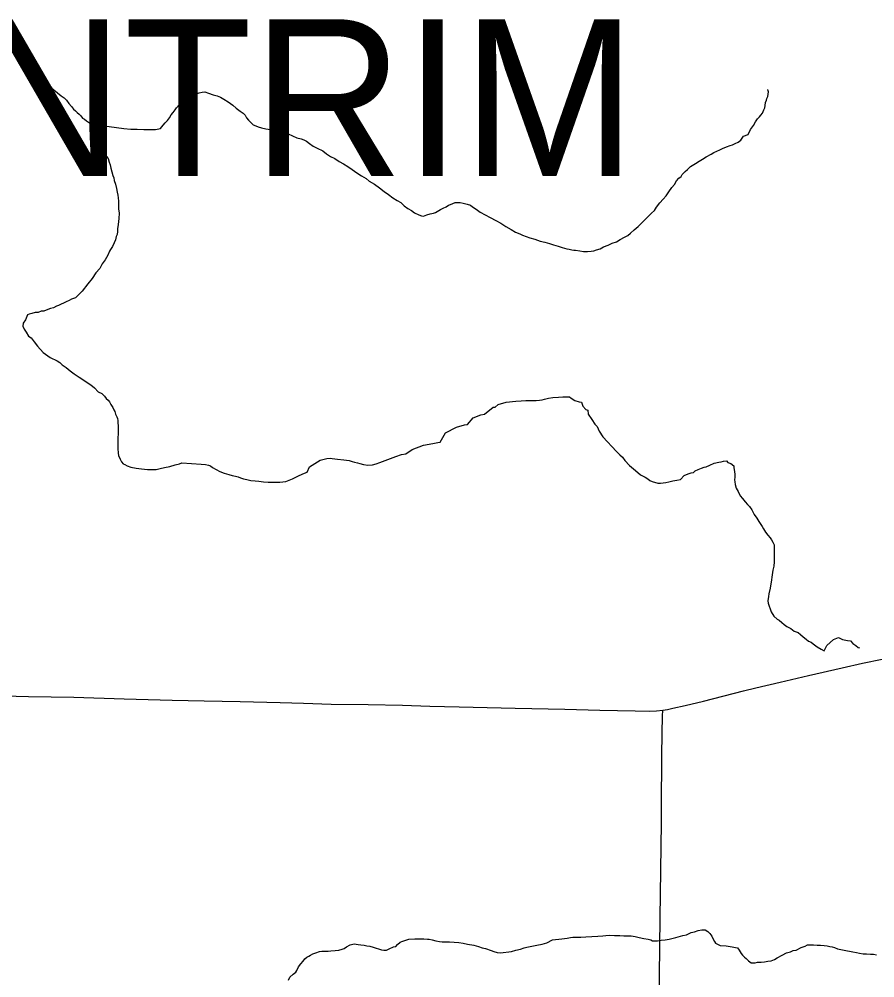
# Model space of a CAD drawing. Extents: x -17 to 88, y -5 to 22.
# Drawn here: x -11.918 to -10.988, y 17.501 to 18.542 of the extents above; entities that cross this region are included whole.
import ezdxf

# ---------------------------------------------------------------- set-up
doc = ezdxf.new("R2010")
doc.units = 0
for name, color, linetype in [('GM_X_Minor_River', 7, 'Continuous'), ('GM_X_State_Route', 7, 'Continuous'), ('GM_X_Township_Road', 7, 'Continuous'), ('GM_X_Township_Text', 7, 'Continuous')]:
    doc.layers.add(name, color=color, linetype=linetype)

msp = doc.modelspace()

# ---------------------------------------------------------------- linework, layer by layer
at = {"layer": 'GM_X_Minor_River'}
for points in [[(-11.9223, 18.5168), (-11.8935, 18.4793), (-11.89, 18.4755), (-11.8862, 18.4717), (-11.8828, 18.4675), (-11.8768, 18.4622), (-11.8726, 18.4592), (-11.8695, 18.4569), (-11.8669, 18.4542), (-11.8642, 18.4508), (-11.8616, 18.4474), (-11.8593, 18.4447), (-11.857, 18.4428), (-11.8551, 18.4409), (-11.8532, 18.439), (-11.8513, 18.4372), (-11.8494, 18.4349), (-11.8472, 18.4337), (-11.8453, 18.4318), (-11.8418, 18.4299), (-11.838, 18.428), (-11.8343, 18.4273), (-11.8301, 18.4265), (-11.8255, 18.4265), (-11.8206, 18.4258), (-11.8126, 18.4246), (-11.8047, 18.4235), (-11.7971, 18.4227), (-11.7899, 18.4227), (-11.783, 18.4223), (-11.7701, 18.4224), (-11.7667, 18.4231), (-11.7648, 18.4235), (-11.7618, 18.4273), (-11.7595, 18.4296), (-11.7572, 18.4322), (-11.755, 18.4353), (-11.7531, 18.4383), (-11.7508, 18.441), (-11.7489, 18.444), (-11.7474, 18.4459), (-11.7443, 18.4493), (-11.7424, 18.4512), (-11.7394, 18.4535), (-11.7367, 18.4554), (-11.7341, 18.4569), (-11.7322, 18.458), (-11.7284, 18.4603), (-11.7227, 18.4622), (-11.7193, 18.463), (-11.7166, 18.4634), (-11.7125, 18.4618), (-11.7075, 18.4603), (-11.703, 18.4592), (-11.6996, 18.4577), (-11.6958, 18.4554), (-11.6912, 18.4524), (-11.6863, 18.4489), (-11.6825, 18.4455), (-11.6783, 18.4425), (-11.6749, 18.4402), (-11.6726, 18.4379), (-11.6711, 18.4353), (-11.6692, 18.4326), (-11.6673, 18.4307), (-11.6639, 18.4277), (-11.6612, 18.4265), (-11.6586, 18.4254), (-11.6548, 18.4243), (-11.6502, 18.4231), (-11.6453, 18.4224), (-11.6301, 18.4193), (-11.6259, 18.4178), (-11.6214, 18.4155), (-11.6165, 18.4136), (-11.6119, 18.4125), (-11.6089, 18.4114), (-11.6062, 18.4098), (-11.6028, 18.4072), (-11.599, 18.4045), (-11.5944, 18.4022), (-11.5884, 18.3992), (-11.5842, 18.3962), (-11.58, 18.3931), (-11.5751, 18.3909), (-11.5705, 18.3878), (-11.566, 18.3852), (-11.5611, 18.3821), (-11.5565, 18.3791), (-11.5512, 18.3753), (-11.5462, 18.3723), (-11.5413, 18.3692), (-11.5379, 18.3662), (-11.5322, 18.3631), (-11.5269, 18.359), (-11.5216, 18.3552), (-11.517, 18.3518)], [(-11.1342, 18.411), (-11.1312, 18.4152), (-11.1262, 18.4171), (-11.1236, 18.4224), (-11.1205, 18.427), (-11.1183, 18.4308), (-11.116, 18.4342), (-11.1137, 18.4361), (-11.1122, 18.438), (-11.1107, 18.4403), (-11.1092, 18.4437), (-11.108, 18.446), (-11.1076, 18.4486), (-11.1073, 18.4517), (-11.1061, 18.4543), (-11.1058, 18.4562), (-11.1046, 18.4585), (-11.1042, 18.4634), (-11.1046, 18.4657), (-11.1046, 18.4661)], [(-11.838, 18.428), (-11.8267, 18.4011), (-11.8251, 18.3973), (-11.8236, 18.3935), (-11.8217, 18.3908), (-11.8206, 18.387), (-11.8194, 18.384), (-11.8187, 18.3806), (-11.8175, 18.3764), (-11.8164, 18.3726), (-11.8156, 18.3699), (-11.8149, 18.3669), (-11.8137, 18.3631), (-11.8126, 18.3585), (-11.8118, 18.3544), (-11.8111, 18.3513), (-11.8107, 18.3483), (-11.8103, 18.3445), (-11.8103, 18.3403), (-11.8103, 18.3361), (-11.8096, 18.3316), (-11.8099, 18.3259), (-11.8107, 18.3194), (-11.8115, 18.3145), (-11.8115, 18.3115), (-11.8118, 18.3084), (-11.813, 18.3061), (-11.8137, 18.3027), (-11.8152, 18.2993), (-11.8168, 18.2955), (-11.819, 18.2921), (-11.8202, 18.2902), (-11.8221, 18.286), (-11.8247, 18.2807), (-11.8281, 18.2765), (-11.8308, 18.2716), (-11.835, 18.2667), (-11.8391, 18.2606), (-11.8437, 18.2549), (-11.8498, 18.2469), (-11.857, 18.2397), (-11.8615, 18.2382), (-11.8638, 18.2366), (-11.8672, 18.2351), (-11.8756, 18.2313), (-11.8778, 18.2306), (-11.8809, 18.2287), (-11.8843, 18.2279), (-11.8873, 18.2268), (-11.8915, 18.2249), (-11.8945, 18.2249), (-11.8976, 18.2237), (-11.901, 18.2237), (-11.9044, 18.2226), (-11.9074, 18.2218), (-11.9093, 18.2211), (-11.9116, 18.2158), (-11.9139, 18.212), (-11.9143, 18.2089), (-11.9127, 18.2055), (-11.9108, 18.2021), (-11.9082, 18.1979), (-11.9051, 18.196), (-11.9021, 18.1918), (-11.8983, 18.1869), (-11.8922, 18.1801), (-11.8847, 18.1747), (-11.8771, 18.171), (-11.874, 18.1694), (-11.8714, 18.1668), (-11.8672, 18.1637), (-11.863, 18.1603), (-11.8585, 18.1569), (-11.8532, 18.1535), (-11.8406, 18.1451), (-11.8365, 18.1417), (-11.8323, 18.1375), (-11.8285, 18.1356), (-11.8255, 18.1326), (-11.8236, 18.1303), (-11.8217, 18.1284), (-11.8201, 18.1265), (-11.8186, 18.1235), (-11.8167, 18.1205), (-11.8156, 18.1178), (-11.8144, 18.1159), (-11.8137, 18.1132), (-11.8122, 18.1102), (-11.8114, 18.1083), (-11.811, 18.1064), (-11.8106, 18.0981), (-11.8106, 18.0912), (-11.811, 18.0882), (-11.811, 18.0848), (-11.811, 18.0825), (-11.811, 18.0794), (-11.811, 18.076), (-11.8106, 18.0707), (-11.8103, 18.0684), (-11.8087, 18.0643), (-11.8072, 18.0612)], [(-11.517, 18.3518), (-11.5121, 18.3483), (-11.5075, 18.3453), (-11.5037, 18.343), (-11.5, 18.3396), (-11.4958, 18.3366), (-11.492, 18.3343), (-11.4886, 18.332), (-11.484, 18.3297), (-11.481, 18.3286), (-11.4791, 18.3282), (-11.4753, 18.3297), (-11.4715, 18.3309), (-11.4681, 18.3316), (-11.4658, 18.3324), (-11.4639, 18.3335), (-11.4605, 18.3354), (-11.4575, 18.3369), (-11.4544, 18.3385), (-11.4518, 18.3404), (-11.4495, 18.3411), (-11.4446, 18.343), (-11.4427, 18.343), (-11.4392, 18.343), (-11.4358, 18.3426), (-11.4313, 18.3415), (-11.4279, 18.3404), (-11.4256, 18.3385), (-11.4218, 18.3358), (-11.4172, 18.3328), (-11.4119, 18.3297), (-11.4066, 18.3267), (-11.4005, 18.3237), (-11.3948, 18.3206), (-11.3895, 18.3172), (-11.3838, 18.3138), (-11.3789, 18.3108), (-11.3744, 18.3092), (-11.3713, 18.3077), (-11.3675, 18.3062), (-11.3633, 18.3047), (-11.358, 18.3032), (-11.3523, 18.3013), (-11.347, 18.3001), (-11.3421, 18.2986), (-11.3375, 18.2971), (-11.3326, 18.2956), (-11.3281, 18.2941), (-11.3231, 18.2929), (-11.3205, 18.2925), (-11.3178, 18.2918), (-11.3155, 18.2914), (-11.3136, 18.2914), (-11.3091, 18.2906), (-11.3049, 18.2899), (-11.3007, 18.2899), (-11.2969, 18.2903), (-11.2939, 18.2906), (-11.2909, 18.2918), (-11.2871, 18.2929), (-11.2833, 18.2948), (-11.2784, 18.2967), (-11.2738, 18.299), (-11.2692, 18.3005), (-11.2651, 18.3028), (-11.2605, 18.3055), (-11.2567, 18.3074), (-11.2541, 18.31), (-11.2499, 18.3134), (-11.2457, 18.3172), (-11.2313, 18.3317), (-11.2279, 18.3343), (-11.2256, 18.3381), (-11.2222, 18.3427), (-11.2184, 18.3468), (-11.2154, 18.3503), (-11.2123, 18.3548), (-11.2089, 18.3594), (-11.2063, 18.3628), (-11.204, 18.3666), (-11.2013, 18.3696), (-11.1991, 18.3715), (-11.1979, 18.3734), (-11.1945, 18.3769), (-11.1922, 18.3791), (-11.1888, 18.3822), (-11.1835, 18.3856), (-11.1793, 18.3879), (-11.1759, 18.3901), (-11.1718, 18.3928), (-11.1664, 18.3955), (-11.1634, 18.3974), (-11.16, 18.3989), (-11.157, 18.4004), (-11.1539, 18.4019), (-11.1498, 18.4038), (-11.1456, 18.405), (-11.1433, 18.4057), (-11.1403, 18.4072), (-11.1369, 18.4088), (-11.1342, 18.411)], [(-11.8072, 18.0612), (-11.8053, 18.0593), (-11.8034, 18.0586), (-11.8008, 18.057), (-11.797, 18.0555), (-11.7913, 18.0544), (-11.7852, 18.0536), (-11.7788, 18.0532), (-11.7757, 18.0529), (-11.7727, 18.0529), (-11.7693, 18.0532), (-11.7651, 18.054), (-11.7602, 18.0551), (-11.7545, 18.0563), (-11.7488, 18.0582), (-11.7439, 18.0593), (-11.7416, 18.0601), (-11.7207, 18.0589), (-11.7158, 18.0586), (-11.7127, 18.0578), (-11.7105, 18.0571), (-11.7082, 18.0552), (-11.7044, 18.0529), (-11.7002, 18.051), (-11.6957, 18.0491), (-11.6904, 18.0476), (-11.6869, 18.0464), (-11.6831, 18.0457), (-11.6805, 18.0449), (-11.6778, 18.0441), (-11.6744, 18.043), (-11.671, 18.0422), (-11.6664, 18.0411), (-11.6619, 18.0407), (-11.6577, 18.0404), (-11.6528, 18.0396), (-11.6479, 18.0392), (-11.641, 18.0392), (-11.635, 18.0392), (-11.6285, 18.04), (-11.6213, 18.043), (-11.6141, 18.0464), (-11.6084, 18.0491), (-11.6054, 18.0502), (-11.6027, 18.0559), (-11.5913, 18.0631), (-11.5841, 18.065), (-11.5803, 18.0654), (-11.578, 18.065), (-11.5724, 18.0643), (-11.5655, 18.0635), (-11.5598, 18.0628), (-11.5564, 18.0616), (-11.5538, 18.0609), (-11.5507, 18.0601), (-11.5481, 18.0597), (-11.5443, 18.0586), (-11.5393, 18.0578), (-11.5344, 18.0582), (-11.5302, 18.059), (-11.5264, 18.0605), (-11.509, 18.0673), (-11.5029, 18.0692), (-11.498, 18.07), (-11.4912, 18.0749), (-11.479, 18.0795), (-11.4688, 18.0814), (-11.4635, 18.0825), (-11.4608, 18.0829), (-11.4551, 18.0928), (-11.443, 18.0989), (-11.4343, 18.1015), (-11.4312, 18.1019), (-11.4251, 18.1091), (-11.4168, 18.1125), (-11.4126, 18.1133), (-11.4031, 18.1209), (-11.4012, 18.1209), (-11.3978, 18.1235), (-11.3891, 18.1262), (-11.3785, 18.1273), (-11.3728, 18.1277), (-11.3679, 18.1281), (-11.3633, 18.1281), (-11.3599, 18.1281), (-11.3565, 18.1281), (-11.3527, 18.1285), (-11.35, 18.1289), (-11.3474, 18.1296), (-11.3432, 18.1304), (-11.3383, 18.1311), (-11.3322, 18.1315), (-11.3276, 18.1319), (-11.3231, 18.1319), (-11.3204, 18.1319), (-11.3185, 18.1304), (-11.3144, 18.1281), (-11.3098, 18.1266), (-11.3071, 18.1262), (-11.3056, 18.1217), (-11.3026, 18.1182)], [(-11.3026, 18.1182), (-11.3003, 18.1175), (-11.2999, 18.1133), (-11.2961, 18.1072), (-11.2927, 18.1023), (-11.2901, 18.0996), (-11.2882, 18.0947), (-11.284, 18.0886), (-11.2692, 18.0727), (-11.2654, 18.0689), (-11.2627, 18.0666), (-11.2601, 18.0628), (-11.2551, 18.0575), (-11.2487, 18.0518), (-11.243, 18.0472), (-11.2381, 18.0446), (-11.235, 18.0427), (-11.2328, 18.0412), (-11.2305, 18.04), (-11.2244, 18.0381), (-11.2214, 18.0381), (-11.2157, 18.0389), (-11.2123, 18.0396), (-11.2081, 18.0408), (-11.2035, 18.0415), (-11.1997, 18.0423), (-11.1956, 18.0465), (-11.1914, 18.0484), (-11.188, 18.0495), (-11.1857, 18.0499), (-11.1838, 18.0514), (-11.1804, 18.0529), (-11.177, 18.0545), (-11.174, 18.0556), (-11.1717, 18.056), (-11.1679, 18.0579), (-11.1629, 18.0598), (-11.158, 18.0609), (-11.1554, 18.0613), (-11.1531, 18.0621), (-11.1497, 18.0624), (-11.1482, 18.0605), (-11.1451, 18.0594), (-11.1417, 18.0571), (-11.1417, 18.0548), (-11.1409, 18.051), (-11.1406, 18.0476), (-11.1406, 18.0446), (-11.1409, 18.0419), (-11.1406, 18.0397), (-11.1402, 18.0366), (-11.139, 18.0328), (-11.1371, 18.029), (-11.1349, 18.0245), (-11.1322, 18.0214), (-11.1295, 18.018), (-11.1269, 18.015), (-11.1246, 18.0127), (-11.1223, 18.0093), (-11.1197, 18.0043), (-11.1166, 18.0002), (-11.1144, 17.9964), (-11.1125, 17.9933), (-11.1109, 17.991), (-11.1094, 17.9884), (-11.1072, 17.985), (-11.1049, 17.9816), (-11.1022, 17.9789), (-11.1007, 17.9766), (-11.0992, 17.974), (-11.098, 17.9713), (-11.0977, 17.9694), (-11.0977, 17.9667), (-11.0977, 17.9592), (-11.098, 17.9527), (-11.0984, 17.9481), (-11.0992, 17.9436), (-11.0999, 17.9386), (-11.1003, 17.936), (-11.1007, 17.933), (-11.1022, 17.9242), (-11.1037, 17.9178), (-11.1041, 17.9151), (-11.1049, 17.9102), (-11.1045, 17.9079), (-11.1011, 17.8984), (-11.0984, 17.8935), (-11.0946, 17.8904), (-11.0923, 17.8893), (-11.0897, 17.8866), (-11.087, 17.8847), (-11.084, 17.8824), (-11.0798, 17.8802), (-11.076, 17.8775), (-11.0718, 17.876), (-11.0692, 17.8737), (-11.0665, 17.8711), (-11.0631, 17.8688), (-11.0605, 17.8665), (-11.0578, 17.8654), (-11.0555, 17.8635)], [(-11.0555, 17.8635), (-11.051, 17.8604), (-11.0468, 17.8578), (-11.0434, 17.8559), (-11.0407, 17.8619), (-11.0335, 17.8684), (-11.0278, 17.8703), (-11.0236, 17.8684), (-11.018, 17.8673), (-11.0149, 17.8669), (-11.0123, 17.8638), (-11.0092, 17.8616), (-11.0066, 17.8597), (-11.0051, 17.8593), (-11.0051, 17.8597)], [(-11.436, 17.5384), (-11.4311, 17.5372), (-11.4242, 17.5361), (-11.4193, 17.5346), (-11.4151, 17.5334), (-11.4117, 17.5327), (-11.4094, 17.5319), (-11.4076, 17.5312), (-11.4053, 17.5304), (-11.4026, 17.5293), (-11.3988, 17.5281), (-11.3954, 17.5277), (-11.3833, 17.5293), (-11.3787, 17.5308), (-11.3734, 17.5319), (-11.3696, 17.5331), (-11.3666, 17.5338), (-11.3613, 17.535), (-11.3556, 17.5361), (-11.3499, 17.5372), (-11.3449, 17.5388), (-11.3389, 17.5418), (-11.3286, 17.5429), (-11.3229, 17.5437), (-11.3191, 17.5445), (-11.3165, 17.5448), (-11.3127, 17.5448), (-11.3081, 17.5448), (-11.3025, 17.5452), (-11.296, 17.5456), (-11.2896, 17.546), (-11.2842, 17.5464), (-11.2808, 17.5467), (-11.2763, 17.5471), (-11.2713, 17.5467), (-11.2656, 17.5467), (-11.2611, 17.5464), (-11.2569, 17.5464), (-11.2531, 17.5464), (-11.249, 17.5456), (-11.2444, 17.5445), (-11.2395, 17.5433), (-11.2349, 17.5426), (-11.2319, 17.5418), (-11.23, 17.541), (-11.2277, 17.541), (-11.2247, 17.541), (-11.2205, 17.5414), (-11.2163, 17.5418), (-11.2118, 17.5426), (-11.2049, 17.5445), (-11.197, 17.5468), (-11.1932, 17.5475), (-11.1882, 17.5498), (-11.1845, 17.5505), (-11.1803, 17.5521), (-11.1765, 17.5528), (-11.1727, 17.5528), (-11.17, 17.5509), (-11.1678, 17.5487), (-11.1655, 17.546), (-11.164, 17.5426), (-11.1628, 17.5403), (-11.1617, 17.5384), (-11.1564, 17.5357), (-11.1499, 17.5354), (-11.1435, 17.5342), (-11.1397, 17.5335), (-11.1378, 17.5331), (-11.1359, 17.5308), (-11.1336, 17.527), (-11.1321, 17.5251), (-11.1302, 17.5232), (-11.1283, 17.5217), (-11.1256, 17.519), (-11.123, 17.5171), (-11.1207, 17.5168), (-11.1184, 17.5171), (-11.1158, 17.5175), (-11.112, 17.5175), (-11.1082, 17.5179), (-11.1048, 17.5187), (-11.1013, 17.519), (-11.0976, 17.5206), (-11.0945, 17.5225), (-11.0892, 17.5251), (-11.0843, 17.5278), (-11.0801, 17.5289), (-11.0771, 17.5304), (-11.074, 17.5308), (-11.0687, 17.5335), (-11.0642, 17.535), (-11.0615, 17.5365), (-11.0589, 17.5365), (-11.0551, 17.5365), (-11.0513, 17.5361), (-11.0475, 17.5361), (-11.0437, 17.5358), (-11.0403, 17.5354), (-11.0372, 17.5346), (-11.035, 17.5342)], [(-11.6257, 17.4981), (-11.6242, 17.5015), (-11.6204, 17.5045), (-11.6177, 17.5068), (-11.6166, 17.5087), (-11.6147, 17.5125), (-11.6121, 17.5159), (-11.6098, 17.5186), (-11.6079, 17.5213), (-11.6056, 17.5232), (-11.6037, 17.5243), (-11.6018, 17.5254), (-11.5992, 17.5266), (-11.5961, 17.5277), (-11.592, 17.5292), (-11.5893, 17.5296), (-11.587, 17.5296), (-11.5847, 17.5296), (-11.5825, 17.5296), (-11.5798, 17.53), (-11.5749, 17.5304), (-11.5711, 17.5308), (-11.5673, 17.5319), (-11.565, 17.5327), (-11.5627, 17.5342), (-11.5586, 17.5365), (-11.5544, 17.5376), (-11.5498, 17.5368), (-11.5472, 17.5365), (-11.5434, 17.5361), (-11.5404, 17.5353), (-11.5373, 17.5349), (-11.5335, 17.5338), (-11.5244, 17.5311), (-11.5221, 17.5308), (-11.5191, 17.5308), (-11.5164, 17.5323), (-11.5115, 17.5342), (-11.5089, 17.5346), (-11.5073, 17.5368), (-11.5043, 17.5395), (-11.5024, 17.5403), (-11.4948, 17.5425), (-11.4884, 17.5429), (-11.4834, 17.5429), (-11.4785, 17.5429), (-11.4747, 17.5425), (-11.4728, 17.5425), (-11.4694, 17.5418), (-11.4656, 17.541), (-11.4614, 17.5403), (-11.4588, 17.5399), (-11.4557, 17.5399), (-11.4508, 17.5399), (-11.4455, 17.5395), (-11.4406, 17.5391), (-11.436, 17.5384)], [(-11.035, 17.5342), (-11.0323, 17.5335), (-11.0289, 17.5323), (-11.0255, 17.5316), (-11.0217, 17.5308), (-11.0122, 17.5289), (-11.0084, 17.5282), (-11.005, 17.5274), (-11.0012, 17.5266), (-10.9974, 17.5266), (-10.9932, 17.5263), (-10.9898, 17.5263), (-10.9868, 17.5255)]]:
    msp.add_lwpolyline(points, dxfattribs=at)
at = {"layer": 'GM_X_State_Route'}
msp.add_lwpolyline([(-11.9757, 17.8082), (-11.908, 17.8064), (-11.8589, 17.8056), (-11.8043, 17.8039), (-11.7521, 17.8025), (-11.7173, 17.8015), (-11.6781, 17.8008), (-11.6347, 17.7999), (-11.6092, 17.7992), (-11.5794, 17.7982), (-11.539, 17.7975), (-11.5017, 17.7968), (-11.4719, 17.7959), (-11.4402, 17.7952), (-11.3793, 17.7938), (-11.3253, 17.7925), (-11.2874, 17.7916), (-11.2488, 17.7906), (-11.2333, 17.7905), (-11.2258, 17.7909), (-11.2189, 17.7915), (-11.2137, 17.7924), (-11.2079, 17.7935), (-11.1945, 17.7965), (-11.1745, 17.8014), (-11.1312, 17.8125), (-11.1179, 17.8157), (-11.0913, 17.822), (-11.0604, 17.8292), (-11.0241, 17.8374), (-11.0017, 17.8425), (-10.9804, 17.8469)], dxfattribs=at)
at = {"layer": 'GM_X_Township_Road'}
msp.add_lwpolyline([(-11.223, 17.4713), (-11.2218, 17.5657), (-11.2202, 17.6689), (-11.2203, 17.69), (-11.2202, 17.7074), (-11.2201, 17.7201), (-11.22, 17.7304), (-11.2198, 17.7415), (-11.2194, 17.7664), (-11.2191, 17.7851), (-11.2189, 17.7915)], dxfattribs=at)

# ---------------------------------------------------------------- texts
at = {"layer": 'GM_X_Township_Text'}
msp.add_text('ANTRIM', height=0.17045, rotation=0, dxfattribs=at).set_placement((-12.121, 18.3719))

doc.saveas('drawing.dxf')
